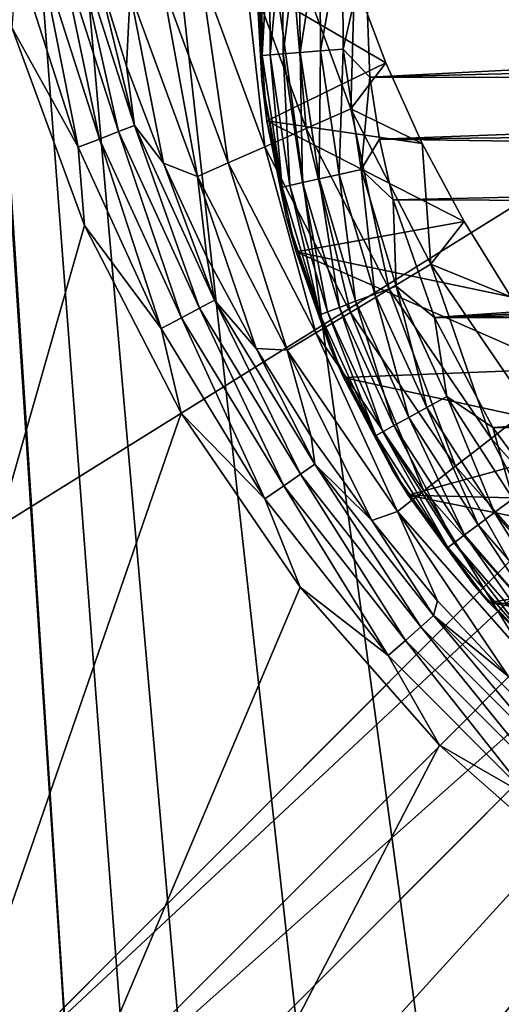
# Model space of a CAD drawing. Header units: metres. Extents: x -206 to 75, y -104 to 104.
# Tile 607 of 656: x -59.07 to -54.6, y -57.59 to -48.47. Entities that reach past the tile are written whole.
import ezdxf

# ---------------------------------------------------------------- set-up
doc = ezdxf.new("R2010")
doc.units = ezdxf.units.M
doc.layers.add('solid_01_1-CONSUMER_THERM_B_125288', color=7, linetype='CONTINUOUS')

msp = doc.modelspace()

# ---------------------------------------------------------------- linework, layer by layer
at = {"layer": 'solid_01_1-CONSUMER_THERM_B_125288'}
for points in [[(-37.64893, 67.310463), (-65.493088, -75.014526), (-65.514557, 74.985474)], [(-37.64893, 67.310463), (-37.75058, 66.766258), (-65.493088, -75.014526)], [(-37.75058, 66.766258), (-37.7505, 66.212639), (-65.493088, -75.014526)], [(-37.7505, 66.212639), (-37.731541, -66.233742), (-65.493088, -75.014526)], [(-46.600048, -0.011819, 75.400002), (-61.643398, -11.646079, 75.400002), (-54.590946, -63.612965, 75.400002)], [(-61.643398, -11.646079, 75.400002), (-55.862225, -63.522903, 75.400002), (-54.590946, -63.612965, 75.400002)], [(-61.643398, -11.646079, 75.400002), (-57.11824, -63.251205, 75.400002), (-55.862225, -63.522903, 75.400002)], [(-61.643398, -11.646079, 75.400002), (-57.729843, -63.048328, 75.400002), (-57.11824, -63.251205, 75.400002)], [(-61.643398, -11.646079, 75.400002), (-58.325039, -62.802357, 75.400002), (-57.729843, -63.048328, 75.400002)], [(-61.643398, -11.646079, 75.400002), (-61.510895, -14.263934, 75.400002), (-58.325039, -62.802357, 75.400002)], [(-61.510895, -14.263934, 75.400002), (-59.453854, -62.186905, 75.400002), (-58.325039, -62.802357, 75.400002)], [(-61.592232, -54.613968, 72.400002), (-61.594666, -37.613968, 72.400002), (-45.884037, -44.841461, 72.400002)], [(-44.34684, -44.364635, 63.5205), (-59.299736, -59.321815, 69.400002), (-59.823666, -58.785084, 69.400002)], [(-44.34684, -44.364635, 63.5205), (-59.823666, -58.785084, 69.400002), (-50.798733, -49.757565, 65.853195)], [(-44.34684, -44.364635, 63.5205), (-49.788574, -50.868744, 65.8731), (-59.299736, -59.321815, 69.400002)], [(-61.592232, -54.613968, 72.400002), (-45.884037, -44.841461, 72.400002), (-60.04319, -59.004669, 72.400002)], [(-60.04319, -59.004669, 69.400002), (-60.04319, -59.004669, 72.400002), (-45.884037, -44.841461, 72.400002)], [(-60.04319, -59.004669, 69.400002), (-45.884037, -44.841461, 72.400002), (-59.823666, -58.785084, 69.400002)], [(-50.798733, -49.757565, 65.853195), (-59.823666, -58.785084, 69.400002), (-45.884037, -44.841461, 72.400002)], [(-58.204758, -60.608757, 72.400002), (-58.982376, -60.065178, 72.400002), (-44.823223, -45.90197, 72.400002)], [(-44.823223, -45.90197, 69.900002), (-44.823223, -45.90197, 72.400002), (-58.982376, -60.065178, 72.400002)], [(-49.788574, -50.868744, 65.8731), (-44.823223, -45.90197, 69.900002), (-58.982376, -60.065178, 72.400002)], [(-57.361378, -61.04195, 72.400002), (-58.204758, -60.608757, 72.400002), (-44.823223, -45.90197, 72.400002)], [(-56.466442, -61.357395, 72.400002), (-57.361378, -61.04195, 72.400002), (-44.823223, -45.90197, 72.400002)], [(-55.537834, -61.548794, 72.400002), (-56.466442, -61.357395, 72.400002), (-44.823223, -45.90197, 72.400002)], [(-54.591232, -61.612965, 72.400002), (-55.537834, -61.548794, 72.400002), (-44.823223, -45.90197, 72.400002)], [(-56.81987, -48.799629, 12.722521), (-56.828583, -47.565971, 12.722521), (-56.863281, -47.745689, 12.5)], [(-56.754677, -47.570686, 12.934086), (-56.828583, -47.565971, 12.722521), (-56.81987, -48.799629, 12.722521)], [(-56.754677, -47.570686, 12.934086), (-56.81987, -48.799629, 12.722521), (-56.74604, -48.793873, 12.934086)], [(-56.754677, -47.570686, 12.934086), (-56.74604, -48.793873, 12.934086), (-56.635597, -47.578281, 13.12384)], [(-56.74604, -48.793873, 12.934086), (-56.627079, -48.784595, 13.12384), (-56.635597, -47.578281, 13.12384)], [(-56.635597, -47.578281, 13.12384), (-56.627079, -48.784595, 13.12384), (-56.477329, -47.588375, 13.282251)], [(-56.627079, -48.784595, 13.12384), (-56.468971, -48.772266, 13.282251), (-56.477329, -47.588375, 13.282251)], [(-56.477329, -47.588375, 13.282251), (-56.468971, -48.772266, 13.282251), (-56.287827, -47.600464, 13.401358)], [(-56.468971, -48.772266, 13.282251), (-56.279659, -48.757504, 13.401358), (-56.287827, -47.600464, 13.401358)], [(-56.287827, -47.600464, 13.401358), (-56.279659, -48.757504, 13.401358), (-56.076607, -47.613937, 13.475177)], [(-56.279659, -48.757504, 13.401358), (-56.068649, -48.741051, 13.475177), (-56.076607, -47.613937, 13.475177)], [(-56.076607, -47.613937, 13.475177), (-56.068649, -48.741051, 13.475177), (-55.866531, -47.848122, 13.5)], [(-58.888153, -47.836983, 1.599859), (-58.330448, -49.573181, 1.599859), (-58.703671, -47.789589, 1.720235)], [(-58.703671, -47.789589, 1.720235), (-58.152874, -49.504276, 1.720235), (-58.549973, -47.750103, 1.8802)], [(-58.330448, -49.573181, 1.599859), (-58.152874, -49.504276, 1.720235), (-58.703671, -47.789589, 1.720235)], [(-58.549973, -47.750103, 1.8802), (-58.004932, -49.446869, 1.8802), (-58.365623, -47.980682, 2.071429)], [(-58.152874, -49.504276, 1.720235), (-58.004932, -49.446869, 1.8802), (-58.549973, -47.750103, 1.8802)], [(-56.991245, -47.903538, 3.325905), (-56.412128, -49.476128, 3.325905), (-56.558956, -47.774052, 3.45631)], [(-56.824291, -49.027603, 12.5), (-56.863281, -47.745689, 12.5), (-56.871246, -48.164551, 3.5)], [(-56.81987, -48.799629, 12.722521), (-56.863281, -47.745689, 12.5), (-56.824291, -49.027603, 12.5)], [(-56.558956, -47.774052, 3.45631), (-55.999107, -49.294323, 3.45631), (-55.966152, -48.099392, 3.5)], [(-56.412128, -49.476128, 3.325905), (-55.999107, -49.294323, 3.45631), (-56.558956, -47.774052, 3.45631)], [(-59.094055, -47.889881, 1.525184), (-59.145065, -48.539276, 1.5), (-58.528637, -49.650089, 1.525184)], [(-59.094055, -47.889881, 1.525184), (-58.528637, -49.650089, 1.525184), (-58.888153, -47.836983, 1.599859)], [(-58.528637, -49.650089, 1.525184), (-58.330448, -49.573181, 1.599859), (-58.888153, -47.836983, 1.599859)], [(-57.392532, -48.023739, 3.113388), (-56.795532, -49.644894, 3.113388), (-56.991245, -47.903538, 3.325905)], [(-56.795532, -49.644894, 3.113388), (-56.412128, -49.476128, 3.325905), (-56.991245, -47.903538, 3.325905)], [(-56.068649, -48.741051, 13.475177), (-55.82119, -49.001602, 13.5), (-55.866531, -47.848122, 13.5)], [(-40.477879, -48.221317, 13.5), (-55.866531, -47.848122, 13.5), (-55.82119, -49.001602, 13.5)], [(-58.365623, -47.980682, 2.071429), (-58.079899, -48.898544, 2.071429), (-58.047047, -48.219791, 2.474663)], [(-58.004932, -49.446869, 1.8802), (-58.079899, -48.898544, 2.071429), (-58.365623, -47.980682, 2.071429)], [(-57.748657, -48.130413, 2.826262), (-57.135788, -49.794666, 2.826262), (-57.392532, -48.023739, 3.113388)], [(-57.135788, -49.794666, 2.826262), (-56.795532, -49.644894, 3.113388), (-57.392532, -48.023739, 3.113388)], [(-58.047047, -48.219791, 2.474663), (-57.420876, -49.920158, 2.474663), (-57.748657, -48.130413, 2.826262)], [(-57.420876, -49.920158, 2.474663), (-57.135788, -49.794666, 2.826262), (-57.748657, -48.130413, 2.826262)], [(-56.871246, -48.164551, 3.5), (-55.966152, -48.099392, 3.5), (-55.675644, -48.867458, 3.5)], [(-56.871246, -48.164551, 3.5), (-55.675644, -48.867458, 3.5), (-56.776634, -49.405254, 3.5)], [(-56.824291, -49.027603, 12.5), (-56.871246, -48.164551, 3.5), (-56.776634, -49.405254, 3.5)], [(-55.999107, -49.294323, 3.45631), (-55.675644, -48.867458, 3.5), (-55.966152, -48.099392, 3.5)], [(-58.079899, -48.898544, 2.071429), (-57.735611, -49.796085, 2.071429), (-58.047047, -48.219791, 2.474663)], [(-57.735611, -49.796085, 2.071429), (-57.420876, -49.920158, 2.474663), (-58.047047, -48.219791, 2.474663)], [(-40.529594, -48.614918, 13.5), (-40.477879, -48.221317, 13.5), (-55.82119, -49.001602, 13.5)], [(-58.470226, -50.374638, 1.5), (-59.145065, -48.539276, 1.5), (-65.493088, -75.014526, 1.5)], [(-58.528637, -49.650089, 1.525184), (-59.145065, -48.539276, 1.5), (-58.470226, -50.374638, 1.5)], [(-40.546806, -49.010952, 13.5), (-40.529594, -48.614918, 13.5), (-55.82119, -49.001602, 13.5)], [(-56.637249, -50.019726, 12.722521), (-56.81987, -48.799629, 12.722521), (-56.824291, -49.027603, 12.5)], [(-56.74604, -48.793873, 12.934086), (-56.81987, -48.799629, 12.722521), (-56.637249, -50.019726, 12.722521)], [(-56.74604, -48.793873, 12.934086), (-56.564968, -50.003613, 12.934086), (-56.627079, -48.784595, 13.12384)], [(-56.74604, -48.793873, 12.934086), (-56.637249, -50.019726, 12.722521), (-56.564968, -50.003613, 12.934086)], [(-56.627079, -48.784595, 13.12384), (-56.448505, -49.97765, 13.12384), (-56.468971, -48.772266, 13.282251)], [(-56.564968, -50.003613, 12.934086), (-56.448505, -49.97765, 13.12384), (-56.627079, -48.784595, 13.12384)], [(-56.468971, -48.772266, 13.282251), (-56.293716, -49.943146, 13.282251), (-56.279659, -48.757504, 13.401358)], [(-56.448505, -49.97765, 13.12384), (-56.293716, -49.943146, 13.282251), (-56.468971, -48.772266, 13.282251)], [(-56.293716, -49.943146, 13.282251), (-56.108376, -49.901829, 13.401358), (-56.279659, -48.757504, 13.401358)], [(-56.279659, -48.757504, 13.401358), (-56.108376, -49.901829, 13.401358), (-56.068649, -48.741051, 13.475177)], [(-56.108376, -49.901829, 13.401358), (-55.901798, -49.855778, 13.475177), (-56.068649, -48.741051, 13.475177)], [(-56.068649, -48.741051, 13.475177), (-55.901798, -49.855778, 13.475177), (-55.82119, -49.001602, 13.5)], [(-58.004932, -49.446869, 1.8802), (-57.735611, -49.796085, 2.071429), (-58.079899, -48.898544, 2.071429)], [(-56.776634, -49.405254, 3.5), (-55.675644, -48.867458, 3.5), (-55.335907, -49.615055, 3.5)], [(-55.999107, -49.294323, 3.45631), (-55.335907, -49.615055, 3.5), (-55.675644, -48.867458, 3.5)], [(-55.901798, -49.855778, 13.475177), (-55.734146, -49.573162, 13.5), (-55.82119, -49.001602, 13.5)], [(-40.546806, -49.010952, 13.5), (-55.82119, -49.001602, 13.5), (-55.734146, -49.573162, 13.5)], [(-56.598331, -50.290051, 12.5), (-56.824291, -49.027603, 12.5), (-56.776634, -49.405254, 3.5)], [(-56.637249, -50.019726, 12.722521), (-56.824291, -49.027603, 12.5), (-56.598331, -50.290051, 12.5)], [(-40.529442, -49.407467, 13.5), (-40.546806, -49.010952, 13.5), (-55.734146, -49.573162, 13.5)], [(-56.412128, -49.476128, 3.325905), (-55.643513, -50.965298, 3.325905), (-55.999107, -49.294323, 3.45631)], [(-55.999107, -49.294323, 3.45631), (-55.256065, -50.733952, 3.45631), (-55.335907, -49.615055, 3.5)], [(-55.643513, -50.965298, 3.325905), (-55.256065, -50.733952, 3.45631), (-55.999107, -49.294323, 3.45631)], [(-58.152874, -49.504276, 1.720235), (-57.402924, -51.141689, 1.720235), (-58.004932, -49.446869, 1.8802)], [(-58.004932, -49.446869, 1.8802), (-57.262821, -51.067169, 1.8802), (-57.735611, -49.796085, 2.071429)], [(-57.402924, -51.141689, 1.720235), (-57.262821, -51.067169, 1.8802), (-58.004932, -49.446869, 1.8802)], [(-56.776634, -49.405254, 3.5), (-55.335907, -49.615055, 3.5), (-54.948368, -50.339031, 3.5)], [(-56.776634, -49.405254, 3.5), (-54.948368, -50.339031, 3.5), (-56.507015, -50.619961, 3.5)], [(-56.598331, -50.290051, 12.5), (-56.776634, -49.405254, 3.5), (-56.507015, -50.619961, 3.5)], [(-40.477577, -49.800987, 13.5), (-40.529442, -49.407467, 13.5), (-55.734146, -49.573162, 13.5)], [(-58.330448, -49.573181, 1.599859), (-57.571091, -51.231133, 1.599859), (-58.152874, -49.504276, 1.720235)], [(-57.571091, -51.231133, 1.599859), (-57.402924, -51.141689, 1.720235), (-58.152874, -49.504276, 1.720235)], [(-56.795532, -49.644894, 3.113388), (-56.003181, -51.180058, 3.113388), (-56.412128, -49.476128, 3.325905)], [(-56.003181, -51.180058, 3.113388), (-55.643513, -50.965298, 3.325905), (-56.412128, -49.476128, 3.325905)], [(-58.528637, -49.650089, 1.525184), (-57.758781, -51.330967, 1.525184), (-58.330448, -49.573181, 1.599859)], [(-57.758781, -51.330967, 1.525184), (-57.571091, -51.231133, 1.599859), (-58.330448, -49.573181, 1.599859)], [(-55.901798, -49.855778, 13.475177), (-55.604679, -50.136837, 13.5), (-55.734146, -49.573162, 13.5)], [(-40.477577, -49.800987, 13.5), (-55.734146, -49.573162, 13.5), (-55.604679, -50.136837, 13.5)], [(-55.256065, -50.733952, 3.45631), (-54.948368, -50.339031, 3.5), (-55.335907, -49.615055, 3.5)], [(-58.528637, -49.650089, 1.525184), (-58.470226, -50.374638, 1.5), (-57.758781, -51.330967, 1.525184)], [(-57.135788, -49.794666, 2.826262), (-56.322369, -51.370644, 2.826262), (-56.795532, -49.644894, 3.113388)], [(-56.322369, -51.370644, 2.826262), (-56.003181, -51.180058, 3.113388), (-56.795532, -49.644894, 3.113388)], [(-57.735611, -49.796085, 2.071429), (-57.334183, -50.669567, 2.071429), (-57.420876, -49.920158, 2.474663)], [(-57.262821, -51.067169, 1.8802), (-57.334183, -50.669567, 2.071429), (-57.735611, -49.796085, 2.071429)], [(-57.420876, -49.920158, 2.474663), (-56.589806, -51.530331, 2.474663), (-57.135788, -49.794666, 2.826262)], [(-56.589806, -51.530331, 2.474663), (-56.322369, -51.370644, 2.826262), (-57.135788, -49.794666, 2.826262)], [(-40.391609, -50.188522, 13.5), (-40.477577, -49.800987, 13.5), (-55.604679, -50.136837, 13.5)], [(-56.293716, -49.943146, 13.282251), (-55.955067, -51.077599, 13.282251), (-56.108376, -49.901829, 13.401358)], [(-56.108376, -49.901829, 13.401358), (-55.777409, -51.010551, 13.401358), (-55.901798, -49.855778, 13.475177)], [(-55.955067, -51.077599, 13.282251), (-55.777409, -51.010551, 13.401358), (-56.108376, -49.901829, 13.401358)], [(-55.901798, -49.855778, 13.475177), (-55.579391, -50.935825, 13.475177), (-55.604679, -50.136837, 13.5)], [(-55.777409, -51.010551, 13.401358), (-55.579391, -50.935825, 13.475177), (-55.901798, -49.855778, 13.475177)], [(-56.877293, -51.515354, 2.071429), (-56.589806, -51.530331, 2.474663), (-57.420876, -49.920158, 2.474663)], [(-57.334183, -50.669567, 2.071429), (-56.877293, -51.515354, 2.071429), (-57.420876, -49.920158, 2.474663)], [(-56.564968, -50.003613, 12.934086), (-56.637249, -50.019726, 12.722521), (-56.284363, -51.201866, 12.722521)], [(-56.564968, -50.003613, 12.934086), (-56.215076, -51.175716, 12.934086), (-56.448505, -49.97765, 13.12384)], [(-56.564968, -50.003613, 12.934086), (-56.284363, -51.201866, 12.722521), (-56.215076, -51.175716, 12.934086)], [(-56.448505, -49.97765, 13.12384), (-56.103443, -51.133591, 13.12384), (-56.293716, -49.943146, 13.282251)], [(-56.215076, -51.175716, 12.934086), (-56.103443, -51.133591, 13.12384), (-56.448505, -49.97765, 13.12384)], [(-56.103443, -51.133591, 13.12384), (-55.955067, -51.077599, 13.282251), (-56.293716, -49.943146, 13.282251)], [(-56.284363, -51.201866, 12.722521), (-56.637249, -50.019726, 12.722521), (-56.598331, -50.290051, 12.5)], [(-40.391609, -50.188522, 13.5), (-55.604679, -50.136837, 13.5), (-55.221783, -51.227203, 13.5)], [(-55.579391, -50.935825, 13.475177), (-55.221783, -51.227203, 13.5), (-55.604679, -50.136837, 13.5)], [(-40.272194, -50.567078, 13.5), (-40.391609, -50.188522, 13.5), (-55.221783, -51.227203, 13.5)], [(-56.190258, -51.505905, 12.5), (-56.598331, -50.290051, 12.5), (-56.507015, -50.619961, 3.5)], [(-56.284363, -51.201866, 12.722521), (-56.598331, -50.290051, 12.5), (-56.190258, -51.505905, 12.5)], [(-56.507015, -50.619961, 3.5), (-54.948368, -50.339031, 3.5), (-54.514664, -51.036335, 3.5)], [(-55.256065, -50.733952, 3.45631), (-54.514664, -51.036335, 3.5), (-54.948368, -50.339031, 3.5)], [(-57.573864, -52.11282, 1.5), (-58.470226, -50.374638, 1.5), (-65.493088, -75.014526, 1.5)], [(-57.758781, -51.330967, 1.525184), (-58.470226, -50.374638, 1.5), (-57.573864, -52.11282, 1.5)], [(-56.507015, -50.619961, 3.5), (-54.514664, -51.036335, 3.5), (-54.036625, -51.704025, 3.5)], [(-56.507015, -50.619961, 3.5), (-54.036625, -51.704025, 3.5), (-56.067535, -51.784775, 3.5)], [(-56.190258, -51.505905, 12.5), (-56.507015, -50.619961, 3.5), (-56.067535, -51.784775, 3.5)], [(-40.120232, -50.933796, 13.5), (-40.272194, -50.567078, 13.5), (-55.221783, -51.227203, 13.5)], [(-57.262821, -51.067169, 1.8802), (-56.877293, -51.515354, 2.071429), (-57.334183, -50.669567, 2.071429)], [(-55.643513, -50.965298, 3.325905), (-54.697132, -52.348328, 3.325905), (-55.256065, -50.733952, 3.45631)], [(-55.256065, -50.733952, 3.45631), (-54.341167, -52.070969, 3.45631), (-54.514664, -51.036335, 3.5)], [(-54.697132, -52.348328, 3.325905), (-54.341167, -52.070969, 3.45631), (-55.256065, -50.733952, 3.45631)], [(-49.788574, -50.868744, 65.8731), (-58.762852, -59.845592, 69.400002), (-59.299736, -59.321815, 69.400002)], [(-49.788574, -50.868744, 65.8731), (-58.982376, -60.065178, 72.400002), (-58.762852, -59.845592, 69.400002)], [(-56.003181, -51.180058, 3.113388), (-55.027573, -52.605797, 3.113388), (-55.643513, -50.965298, 3.325905)], [(-55.955067, -51.077599, 13.282251), (-55.459793, -52.152946, 13.282251), (-55.777409, -51.010551, 13.401358)], [(-55.777409, -51.010551, 13.401358), (-55.293369, -52.061512, 13.401358), (-55.579391, -50.935825, 13.475177)], [(-55.459793, -52.152946, 13.282251), (-55.293369, -52.061512, 13.401358), (-55.777409, -51.010551, 13.401358)], [(-55.027573, -52.605797, 3.113388), (-54.697132, -52.348328, 3.325905), (-55.643513, -50.965298, 3.325905)], [(-55.579391, -50.935825, 13.475177), (-55.107868, -51.959606, 13.475177), (-55.221783, -51.227203, 13.5)], [(-55.293369, -52.061512, 13.401358), (-55.107868, -51.959606, 13.475177), (-55.579391, -50.935825, 13.475177)], [(-39.936886, -51.285873, 13.5), (-40.120232, -50.933796, 13.5), (-55.221783, -51.227203, 13.5)], [(-57.402924, -51.141689, 1.720235), (-56.464375, -52.678783, 1.720235), (-57.262821, -51.067169, 1.8802)], [(-57.262821, -51.067169, 1.8802), (-56.334084, -52.5882, 1.8802), (-56.877293, -51.515354, 2.071429)], [(-56.464375, -52.678783, 1.720235), (-56.334084, -52.5882, 1.8802), (-57.262821, -51.067169, 1.8802)], [(-56.103443, -51.133591, 13.12384), (-55.598789, -52.229305, 13.12384), (-55.955067, -51.077599, 13.282251)], [(-55.598789, -52.229305, 13.12384), (-55.459793, -52.152946, 13.282251), (-55.955067, -51.077599, 13.282251)], [(-57.571091, -51.231133, 1.599859), (-56.620766, -52.78751, 1.599859), (-57.402924, -51.141689, 1.720235)], [(-56.620766, -52.78751, 1.599859), (-56.464375, -52.678783, 1.720235), (-57.402924, -51.141689, 1.720235)], [(-56.322369, -51.370644, 2.826262), (-55.32082, -52.83429, 2.826262), (-56.003181, -51.180058, 3.113388)], [(-56.215076, -51.175716, 12.934086), (-56.284363, -51.201866, 12.722521), (-55.768272, -52.322418, 12.722521)], [(-56.215076, -51.175716, 12.934086), (-55.703365, -52.286758, 12.934086), (-56.103443, -51.133591, 13.12384)], [(-56.215076, -51.175716, 12.934086), (-55.768272, -52.322418, 12.722521), (-55.703365, -52.286758, 12.934086)], [(-55.703365, -52.286758, 12.934086), (-55.598789, -52.229305, 13.12384), (-56.103443, -51.133591, 13.12384)], [(-55.32082, -52.83429, 2.826262), (-55.027573, -52.605797, 3.113388), (-56.003181, -51.180058, 3.113388)], [(-57.758781, -51.330967, 1.525184), (-56.795319, -52.908863, 1.525184), (-57.571091, -51.231133, 1.599859)], [(-56.795319, -52.908863, 1.525184), (-56.620766, -52.78751, 1.599859), (-57.571091, -51.231133, 1.599859)], [(-55.768272, -52.322418, 12.722521), (-56.284363, -51.201866, 12.722521), (-56.190258, -51.505905, 12.5)], [(-39.936886, -51.285873, 13.5), (-55.221783, -51.227203, 13.5), (-54.681194, -52.248199, 13.5)], [(-55.107868, -51.959606, 13.475177), (-54.681194, -52.248199, 13.5), (-55.221783, -51.227203, 13.5)], [(-57.758781, -51.330967, 1.525184), (-57.573864, -52.11282, 1.5), (-56.795319, -52.908863, 1.525184)], [(-56.589806, -51.530331, 2.474663), (-55.566525, -53.025738, 2.474663), (-56.322369, -51.370644, 2.826262)], [(-55.566525, -53.025738, 2.474663), (-55.32082, -52.83429, 2.826262), (-56.322369, -51.370644, 2.826262)], [(-39.723549, -51.620636, 13.5), (-39.936886, -51.285873, 13.5), (-54.681194, -52.248199, 13.5)], [(-56.877293, -51.515354, 2.071429), (-56.366833, -52.329937, 2.071429), (-56.589806, -51.530331, 2.474663)], [(-56.334084, -52.5882, 1.8802), (-56.366833, -52.329937, 2.071429), (-56.877293, -51.515354, 2.071429)], [(-55.804928, -53.109921, 2.071429), (-55.566525, -53.025738, 2.474663), (-56.589806, -51.530331, 2.474663)], [(-56.366833, -52.329937, 2.071429), (-55.804928, -53.109921, 2.071429), (-56.589806, -51.530331, 2.474663)], [(-55.608837, -52.649052, 12.5), (-56.190258, -51.505905, 12.5), (-56.067535, -51.784775, 3.5)], [(-55.768272, -52.322418, 12.722521), (-56.190258, -51.505905, 12.5), (-55.608837, -52.649052, 12.5)], [(-39.481846, -51.935528, 13.5), (-39.723549, -51.620636, 13.5), (-54.681194, -52.248199, 13.5)], [(-56.067535, -51.784775, 3.5), (-54.036625, -51.704025, 3.5), (-53.516262, -52.339287, 3.5)], [(-56.067535, -51.784775, 3.5), (-53.516262, -52.339287, 3.5), (-55.467552, -52.874832, 3.5)], [(-55.608837, -52.649052, 12.5), (-56.067535, -51.784775, 3.5), (-55.467552, -52.874832, 3.5)], [(-55.293369, -52.061512, 13.401358), (-54.665936, -53.033695, 13.401358), (-55.107868, -51.959606, 13.475177)], [(-55.107868, -51.959606, 13.475177), (-54.496666, -52.906643, 13.475177), (-54.681194, -52.248199, 13.5)], [(-54.665936, -53.033695, 13.401358), (-54.496666, -52.906643, 13.475177), (-55.107868, -51.959606, 13.475177)], [(-39.213615, -52.228157, 13.5), (-39.481846, -51.935528, 13.5), (-54.681194, -52.248199, 13.5)], [(-55.459793, -52.152946, 13.282251), (-54.817802, -53.14769, 13.282251), (-55.293369, -52.061512, 13.401358)], [(-54.817802, -53.14769, 13.282251), (-54.665936, -53.033695, 13.401358), (-55.293369, -52.061512, 13.401358)], [(-54.697132, -52.348328, 3.325905), (-53.587425, -53.604095, 3.325905), (-54.341167, -52.070969, 3.45631)], [(-56.469769, -53.72702, 1.5), (-57.573864, -52.11282, 1.5), (-65.493088, -75.014526, 1.5)], [(-56.795319, -52.908863, 1.525184), (-57.573864, -52.11282, 1.5), (-56.469769, -53.72702, 1.5)], [(-55.598789, -52.229305, 13.12384), (-54.944637, -53.242889, 13.12384), (-55.459793, -52.152946, 13.282251)], [(-54.944637, -53.242889, 13.12384), (-54.817802, -53.14769, 13.282251), (-55.459793, -52.152946, 13.282251)], [(-55.703365, -52.286758, 12.934086), (-55.768272, -52.322418, 12.722521), (-55.099293, -53.358974, 12.722521)], [(-55.703365, -52.286758, 12.934086), (-55.040066, -53.314518, 12.934086), (-55.598789, -52.229305, 13.12384)], [(-55.703365, -52.286758, 12.934086), (-55.099293, -53.358974, 12.722521), (-55.040066, -53.314518, 12.934086)], [(-55.040066, -53.314518, 12.934086), (-54.944637, -53.242889, 13.12384), (-55.598789, -52.229305, 13.12384)], [(-38.920898, -52.496296, 13.5), (-39.213615, -52.228157, 13.5), (-54.681194, -52.248199, 13.5)], [(-38.920898, -52.496296, 13.5), (-54.681194, -52.248199, 13.5), (-53.994747, -53.177601, 13.5)], [(-54.496666, -52.906643, 13.475177), (-53.994747, -53.177601, 13.5), (-54.681194, -52.248199, 13.5)], [(-56.334084, -52.5882, 1.8802), (-55.804928, -53.109921, 2.071429), (-56.366833, -52.329937, 2.071429)], [(-55.099293, -53.358974, 12.722521), (-55.768272, -52.322418, 12.722521), (-55.608837, -52.649052, 12.5)], [(-55.467552, -52.874832, 3.5), (-53.516262, -52.339287, 3.5), (-52.955772, -52.939442, 3.5)], [(-55.027573, -52.605797, 3.113388), (-53.883595, -53.900349, 3.113388), (-54.697132, -52.348328, 3.325905)], [(-53.883595, -53.900349, 3.113388), (-53.587425, -53.604095, 3.325905), (-54.697132, -52.348328, 3.325905)], [(-56.464375, -52.678783, 1.720235), (-55.35043, -54.093937, 1.720235), (-56.334084, -52.5882, 1.8802)], [(-56.334084, -52.5882, 1.8802), (-55.231781, -53.988564, 1.8802), (-55.804928, -53.109921, 2.071429)], [(-55.35043, -54.093937, 1.720235), (-55.231781, -53.988564, 1.8802), (-56.334084, -52.5882, 1.8802)], [(-54.866558, -53.694923, 12.5), (-55.608837, -52.649052, 12.5), (-55.467552, -52.874832, 3.5)], [(-55.099293, -53.358974, 12.722521), (-55.608837, -52.649052, 12.5), (-54.866558, -53.694923, 12.5)], [(-55.32082, -52.83429, 2.826262), (-54.146427, -54.163258, 2.826262), (-55.027573, -52.605797, 3.113388)], [(-54.146427, -54.163258, 2.826262), (-53.883595, -53.900349, 3.113388), (-55.027573, -52.605797, 3.113388)], [(-56.620766, -52.78751, 1.599859), (-55.492847, -54.220417, 1.599859), (-56.464375, -52.678783, 1.720235)], [(-55.492847, -54.220417, 1.599859), (-55.35043, -54.093937, 1.720235), (-56.464375, -52.678783, 1.720235)], [(-56.795319, -52.908863, 1.525184), (-55.651802, -54.361584, 1.525184), (-56.620766, -52.78751, 1.599859)], [(-55.651802, -54.361584, 1.525184), (-55.492847, -54.220417, 1.599859), (-56.620766, -52.78751, 1.599859)], [(-55.566525, -53.025738, 2.474663), (-54.36665, -54.383545, 2.474663), (-55.32082, -52.83429, 2.826262)], [(-54.36665, -54.383545, 2.474663), (-54.146427, -54.163258, 2.826262), (-55.32082, -52.83429, 2.826262)], [(-56.795319, -52.908863, 1.525184), (-56.469769, -53.72702, 1.5), (-55.651802, -54.361584, 1.525184)], [(-55.467552, -52.874832, 3.5), (-52.955772, -52.939442, 3.5), (-52.357517, -53.501957, 3.5)], [(-55.467552, -52.874832, 3.5), (-52.357517, -53.501957, 3.5), (-54.718952, -53.868889, 3.5)], [(-54.866558, -53.694923, 12.5), (-55.467552, -52.874832, 3.5), (-54.718952, -53.868889, 3.5)], [(-54.665936, -53.033695, 13.401358), (-53.907654, -53.907665, 13.401358), (-54.496666, -52.906643, 13.475177)], [(-55.804928, -53.109921, 2.071429), (-55.19392, -53.852066, 2.071429), (-55.566525, -53.025738, 2.474663)], [(-55.231781, -53.988564, 1.8802), (-55.19392, -53.852066, 2.071429), (-55.804928, -53.109921, 2.071429)], [(-54.536343, -54.553284, 2.071429), (-54.36665, -54.383545, 2.474663), (-55.566525, -53.025738, 2.474663)], [(-55.19392, -53.852066, 2.071429), (-54.536343, -54.553284, 2.071429), (-55.566525, -53.025738, 2.474663)], [(-54.817802, -53.14769, 13.282251), (-54.041924, -54.041939, 13.282251), (-54.665936, -53.033695, 13.401358)], [(-54.041924, -54.041939, 13.282251), (-53.907654, -53.907665, 13.401358), (-54.665936, -53.033695, 13.401358)], [(-54.944637, -53.242889, 13.12384), (-54.154064, -54.154076, 13.12384), (-54.817802, -53.14769, 13.282251)], [(-54.154064, -54.154076, 13.12384), (-54.041924, -54.041939, 13.282251), (-54.817802, -53.14769, 13.282251)], [(-55.040066, -53.314518, 12.934086), (-54.238434, -54.238449, 12.934086), (-54.944637, -53.242889, 13.12384)], [(-54.238434, -54.238449, 12.934086), (-54.154064, -54.154076, 13.12384), (-54.944637, -53.242889, 13.12384)], [(-55.040066, -53.314518, 12.934086), (-55.099293, -53.358974, 12.722521), (-54.290802, -54.290813, 12.722521)], [(-54.290802, -54.290813, 12.722521), (-55.099293, -53.358974, 12.722521), (-54.866558, -53.694923, 12.5)], [(-55.040066, -53.314518, 12.934086), (-54.290802, -54.290813, 12.722521), (-54.238434, -54.238449, 12.934086)], [(-54.718952, -53.868889, 3.5), (-52.357517, -53.501957, 3.5), (-51.724022, -54.024467, 3.5)], [(-55.174854, -55.192528, 1.5), (-56.469769, -53.72702, 1.5), (-65.493088, -75.014526, 1.5)], [(-55.651802, -54.361584, 1.525184), (-56.469769, -53.72702, 1.5), (-55.174854, -55.192528, 1.5)], [(-53.979366, -54.621056, 12.5), (-54.866558, -53.694923, 12.5), (-54.718952, -53.868889, 3.5)], [(-54.290802, -54.290813, 12.722521), (-54.866558, -53.694923, 12.5), (-53.979366, -54.621056, 12.5)], [(-55.231781, -53.988564, 1.8802), (-54.536343, -54.553284, 2.071429), (-55.19392, -53.852066, 2.071429)], [(-54.718952, -53.868889, 3.5), (-51.724022, -54.024467, 3.5), (-51.057953, -54.504765, 3.5)], [(-54.718952, -53.868889, 3.5), (-51.057953, -54.504765, 3.5), (-53.836498, -54.747021, 3.5)], [(-53.979366, -54.621056, 12.5), (-54.718952, -53.868889, 3.5), (-53.836498, -54.747021, 3.5)], [(-55.35043, -54.093937, 1.720235), (-54.076763, -55.367241, 1.720235), (-55.231781, -53.988564, 1.8802)], [(-55.231781, -53.988564, 1.8802), (-53.97142, -55.248558, 1.8802), (-54.536343, -54.553284, 2.071429)], [(-54.076763, -55.367241, 1.720235), (-53.97142, -55.248558, 1.8802), (-55.231781, -53.988564, 1.8802)], [(-55.492847, -54.220417, 1.599859), (-54.203201, -55.509697, 1.599859), (-55.35043, -54.093937, 1.720235)], [(-54.203201, -55.509697, 1.599859), (-54.076763, -55.367241, 1.720235), (-55.35043, -54.093937, 1.720235)], [(-55.651802, -54.361584, 1.525184), (-54.344322, -55.66869, 1.525184), (-55.492847, -54.220417, 1.599859)], [(-54.344322, -55.66869, 1.525184), (-54.203201, -55.509697, 1.599859), (-55.492847, -54.220417, 1.599859)], [(-55.651802, -54.361584, 1.525184), (-55.174854, -55.192528, 1.5), (-54.344322, -55.66869, 1.525184)], [(-53.708908, -56.486954, 1.5), (-55.174854, -55.192528, 1.5), (-65.493088, -75.014526, 1.5)], [(-54.344322, -55.66869, 1.525184), (-55.174854, -55.192528, 1.5), (-53.708908, -56.486954, 1.5)], [(-52.094318, -57.590519, 1.5), (-53.708908, -56.486954, 1.5), (-65.493088, -75.014526, 1.5)], [(-50.355816, -58.486301, 1.5), (-52.094318, -57.590519, 1.5), (-65.493088, -75.014526, 1.5)]]:
    msp.add_3dface(points, dxfattribs=at)

doc.saveas('drawing.dxf')
